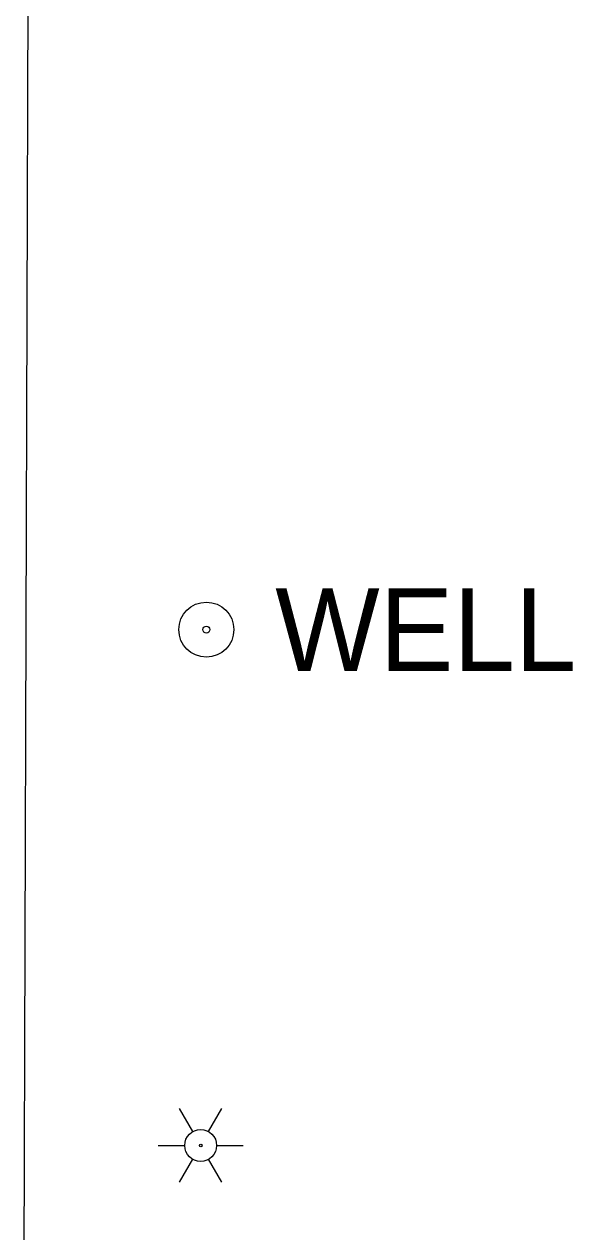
# Model space of a CAD drawing. Extents: x 596028 to 606371, y 330010 to 403088.
# Drawn here: x 602158.7 to 602205.2, y 366231.9 to 366334.2 of the extents above; entities that cross this region are included whole.
import ezdxf

# ---------------------------------------------------------------- set-up
doc = ezdxf.new("R2010")
doc.units = 0
for name, color, linetype in [('E_LTG', 7, 'Continuous'), ('E_MISCPROP_Well', 7, 'Continuous'), ('E_UTL_E_UG', 7, 'Continuous'), ('E_UTL_FO_UG_MCI', 7, 'Continuous')]:
    doc.layers.add(name, color=color, linetype=linetype)

# ---------------------------------------------------------------- blocks, each defined once
blk = doc.blocks.new('LPOL')
at = {"layer": 'E_LTG'}
for p, q in [((-2.29, 3.96), (-6.1, 10.56)), ((2.29, 3.96), (6.1, 10.56)), ((-12.19, 0), (-4.57, 0)), ((4.57, 0), (12.19, 0)), ((-6.1, -10.56), (-2.29, -3.96)), ((6.1, -10.56), (2.29, -3.96))]:
    blk.add_line(p, q, dxfattribs=at)
for radius in [4.57, 4.57, 4.57, 0.381]:
    blk.add_circle((0, 0), radius, dxfattribs=at)

msp = doc.modelspace()

# ---------------------------------------------------------------- linework, layer by layer
at = {"layer": 'E_MISCPROP_Well'}
for radius in [2.33, 0.292]:
    msp.add_circle((602174.14, 366282.91), radius, dxfattribs=at)
at = {"layer": 'E_UTL_FO_UG_MCI'}
msp.add_line((602158.72, 366225.44), (602159.26, 366405.3), dxfattribs=at)

# ---------------------------------------------------------------- block references
at = {"layer": 'E_UTL_E_UG', "xscale": 0.29527500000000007, "yscale": 0.29527500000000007}
msp.add_blockref('LPOL', (602173.66, 366239.23), dxfattribs=at)

# ---------------------------------------------------------------- texts
at = {"layer": 'E_MISCPROP_Well'}
msp.add_text('WELL', height=7, dxfattribs=at).set_placement((602179.97, 366279.41))

doc.saveas('drawing.dxf')
